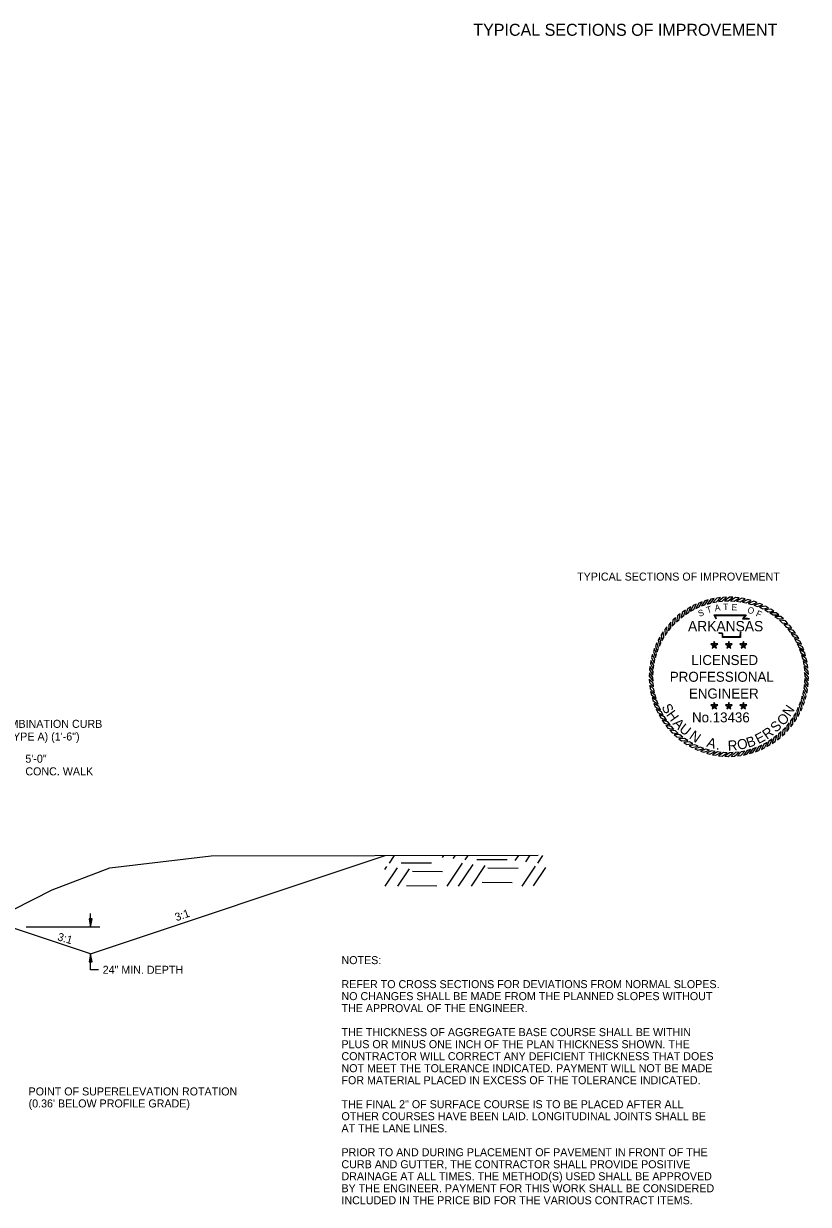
# Model space of a CAD drawing. Extents: x 1001270 to 1003428, y 1840152 to 1842912.
# Drawn here: x 1002369.6 to 1002428.5, y 1842710.7 to 1842799.2 of the extents above; entities that cross this region are included whole.
import ezdxf

# ---------------------------------------------------------------- set-up
doc = ezdxf.new("R2010")
doc.units = 0
for name, color, linetype in [('1', 7, 'Continuous'), ('19', 7, 'Continuous'), ('60', 7, 'Continuous'), ('G-ANNO-SYMB', 7, 'Continuous')]:
    doc.layers.add(name, color=color, linetype=linetype)

msp = doc.modelspace()

# ---------------------------------------------------------------- linework, layer by layer
at = {"layer": '19'}
for p, q in [((1002374.66, 1842729.52), (1002396.746, 1842736.883)), ((1002397.064, 1842736.301), (1002397.455, 1842736.884)), ((1002397.952, 1842736.34), (1002400.212, 1842736.319)), ((1002401.049, 1842736.735), (1002401.155, 1842736.885)), ((1002401.401, 1842734.588), (1002402.553, 1842736.309)), ((1002401.844, 1842736.644), (1002402.01, 1842736.888)), ((1002402.256, 1842734.591), (1002403.348, 1842736.217)), ((1002402.739, 1842736.551), (1002402.965, 1842736.89)), ((1002403.627, 1842736.581), (1002405.888, 1842736.569)), ((1002406.503, 1842736.496), (1002406.765, 1842736.891)), ((1002407.298, 1842736.404), (1002407.63, 1842736.893)), ((1002408.193, 1842736.312), (1002408.574, 1842736.886)), ((1002396.724, 1842735.833), (1002396.878, 1842736.059)), ((1002396.746, 1842734.585), (1002397.673, 1842735.967)), ((1002397.702, 1842734.587), (1002398.568, 1842735.875)), ((1002398.792, 1842735.711), (1002401.052, 1842735.69)), ((1002403.211, 1842734.593), (1002404.243, 1842736.125)), ((1002404.457, 1842735.952), (1002406.728, 1842735.94)), ((1002407.011, 1842734.594), (1002408.008, 1842736.07)), ((1002407.866, 1842734.596), (1002408.802, 1842735.978)), ((1002398.34, 1842734.632), (1002400.61, 1842734.619)), ((1002404.015, 1842734.882), (1002406.275, 1842734.861)), ((1002374.765, 1842732.121), (1002374.555, 1842732.121)), ((1002374.555, 1842732.121), (1002374.66, 1842731.521)), ((1002374.605, 1842732.121), (1002374.645, 1842731.681)), ((1002374.66, 1842731.521), (1002374.66, 1842732.524)), ((1002374.66, 1842731.521), (1002374.765, 1842732.121)), ((1002374.675, 1842731.681), (1002374.71, 1842732.121)), ((1002374.66, 1842729.52), (1002368.658, 1842731.521)), ((1002375.345, 1842731.521), (1002369.828, 1842731.521)), ((1002374.66, 1842729.521), (1002374.555, 1842728.921)), ((1002374.645, 1842729.361), (1002374.61, 1842728.921)), ((1002374.765, 1842728.921), (1002374.66, 1842729.521)), ((1002374.66, 1842728.315), (1002374.66, 1842729.521)), ((1002374.715, 1842728.921), (1002374.675, 1842729.361)), ((1002374.555, 1842728.921), (1002374.765, 1842728.921)), ((1002375.26, 1842728.315), (1002374.66, 1842728.315))]:
    msp.add_line(p, q, dxfattribs=at)
for points in [[(1002303.53, 1842725.695), (1002314.536, 1842725.309), (1002319.13, 1842725.395), (1002322.097, 1842725.42), (1002329.443, 1842725.784), (1002339.767, 1842726.85), (1002355.933, 1842728.051), (1002361.755, 1842730.492), (1002365.939, 1842731.369), (1002371.785, 1842734.304), (1002376.097, 1842735.953), (1002383.698, 1842736.854)], [(1002383.698, 1842736.854), (1002408.216, 1842736.907)]]:
    msp.add_lwpolyline(points, dxfattribs=at)
at = {"layer": 'G-ANNO-SYMB'}
for points in [[(1002420.078, 1842755.72), (1002419.846, 1842755.611), (1002419.653, 1842755.196), (1002419.896, 1842755.33)], [(1002420.513, 1842755.895), (1002420.273, 1842755.804), (1002420.048, 1842755.406), (1002420.3, 1842755.52)], [(1002420.96, 1842756.035), (1002420.714, 1842755.963), (1002420.458, 1842755.584), (1002420.719, 1842755.678)], [(1002421.416, 1842756.14), (1002421.165, 1842756.087), (1002420.881, 1842755.729), (1002421.148, 1842755.802)], [(1002421.88, 1842756.208), (1002421.625, 1842756.175), (1002421.314, 1842755.841), (1002421.586, 1842755.893)], [(1002422.347, 1842756.24), (1002422.091, 1842756.227), (1002421.754, 1842755.918), (1002422.029, 1842755.948)], [(1002422.816, 1842756.235), (1002422.559, 1842756.242), (1002422.199, 1842755.96), (1002422.476, 1842755.969)], [(1002423.282, 1842756.193), (1002423.027, 1842756.22), (1002422.646, 1842755.968), (1002422.923, 1842755.955)], [(1002423.744, 1842756.115), (1002423.492, 1842756.162), (1002423.092, 1842755.94), (1002423.367, 1842755.906)], [(1002424.198, 1842756), (1002423.951, 1842756.067), (1002423.535, 1842755.878), (1002423.806, 1842755.822)], [(1002424.642, 1842755.851), (1002424.401, 1842755.937), (1002423.971, 1842755.781), (1002424.237, 1842755.704)], [(1002425.073, 1842755.667), (1002424.839, 1842755.772), (1002424.398, 1842755.65), (1002424.658, 1842755.552)], [(1002418.874, 1842755.001), (1002418.675, 1842754.84), (1002418.584, 1842754.391), (1002418.789, 1842754.578)], [(1002419.256, 1842755.272), (1002419.045, 1842755.127), (1002418.919, 1842754.687), (1002419.138, 1842754.857)], [(1002419.658, 1842755.512), (1002419.436, 1842755.385), (1002419.276, 1842754.956), (1002419.507, 1842755.108)], [(1002425.488, 1842755.45), (1002425.263, 1842755.573), (1002424.814, 1842755.486), (1002425.065, 1842755.368)], [(1002425.885, 1842755.201), (1002425.67, 1842755.341), (1002425.216, 1842755.289), (1002425.457, 1842755.152)], [(1002426.261, 1842754.922), (1002426.058, 1842755.078), (1002425.601, 1842755.062), (1002425.83, 1842754.907)], [(1002426.614, 1842754.614), (1002426.424, 1842754.786), (1002425.967, 1842754.806), (1002426.183, 1842754.632)], [(1002417.872, 1842754.02), (1002417.716, 1842753.816), (1002417.732, 1842753.359), (1002417.887, 1842753.589)], [(1002418.18, 1842754.372), (1002418.008, 1842754.182), (1002417.988, 1842753.725), (1002418.161, 1842753.942)], [(1002418.515, 1842754.7), (1002418.329, 1842754.524), (1002418.273, 1842754.07), (1002418.462, 1842754.272)], [(1002426.942, 1842754.279), (1002426.765, 1842754.465), (1002426.312, 1842754.521), (1002426.514, 1842754.331)], [(1002427.242, 1842753.919), (1002427.081, 1842754.119), (1002426.633, 1842754.21), (1002426.82, 1842754.005)], [(1002417.344, 1842753.247), (1002417.221, 1842753.022), (1002417.308, 1842752.573), (1002417.426, 1842752.823)], [(1002417.593, 1842753.643), (1002417.453, 1842753.429), (1002417.504, 1842752.974), (1002417.642, 1842753.215)], [(1002427.513, 1842753.537), (1002427.368, 1842753.749), (1002426.929, 1842753.875), (1002427.099, 1842753.656)], [(1002427.754, 1842753.135), (1002427.626, 1842753.358), (1002427.198, 1842753.518), (1002427.35, 1842753.286)], [(1002427.962, 1842752.716), (1002427.852, 1842752.948), (1002427.438, 1842753.141), (1002427.571, 1842752.898)], [(1002416.943, 1842752.401), (1002416.857, 1842752.159), (1002417.013, 1842751.729), (1002417.09, 1842751.996)], [(1002417.127, 1842752.832), (1002417.022, 1842752.597), (1002417.144, 1842752.157), (1002417.242, 1842752.416)], [(1002421.427, 1842752.652), (1002421.366, 1842752.736), (1002421.167, 1842752.736), (1002421.328, 1842752.62)], [(1002421.427, 1842752.652), (1002421.328, 1842752.62), (1002421.266, 1842752.431), (1002421.427, 1842752.548)], [(1002421.427, 1842752.652), (1002421.488, 1842752.736), (1002421.427, 1842752.925), (1002421.366, 1842752.736)], [(1002421.427, 1842752.652), (1002421.526, 1842752.62), (1002421.686, 1842752.736), (1002421.488, 1842752.736)], [(1002421.427, 1842752.652), (1002421.427, 1842752.548), (1002421.587, 1842752.431), (1002421.526, 1842752.62)], [(1002422.518, 1842752.652), (1002422.456, 1842752.736), (1002422.258, 1842752.736), (1002422.419, 1842752.62)], [(1002422.518, 1842752.652), (1002422.419, 1842752.62), (1002422.357, 1842752.431), (1002422.518, 1842752.548)], [(1002422.518, 1842752.652), (1002422.579, 1842752.736), (1002422.518, 1842752.925), (1002422.456, 1842752.736)], [(1002422.518, 1842752.652), (1002422.617, 1842752.62), (1002422.777, 1842752.736), (1002422.579, 1842752.736)], [(1002422.518, 1842752.652), (1002422.518, 1842752.548), (1002422.678, 1842752.431), (1002422.617, 1842752.62)], [(1002423.609, 1842752.652), (1002423.547, 1842752.736), (1002423.349, 1842752.736), (1002423.51, 1842752.62)], [(1002423.609, 1842752.652), (1002423.51, 1842752.62), (1002423.448, 1842752.431), (1002423.609, 1842752.548)], [(1002423.609, 1842752.652), (1002423.67, 1842752.736), (1002423.609, 1842752.925), (1002423.547, 1842752.736)], [(1002423.609, 1842752.652), (1002423.708, 1842752.62), (1002423.868, 1842752.736), (1002423.67, 1842752.736)], [(1002423.609, 1842752.652), (1002423.609, 1842752.548), (1002423.769, 1842752.431), (1002423.708, 1842752.62)], [(1002428.137, 1842752.281), (1002428.045, 1842752.521), (1002427.647, 1842752.746), (1002427.761, 1842752.493)], [(1002428.277, 1842751.834), (1002428.204, 1842752.08), (1002427.825, 1842752.336), (1002427.919, 1842752.075)], [(1002416.679, 1842751.503), (1002416.632, 1842751.25), (1002416.854, 1842750.85), (1002416.888, 1842751.125)], [(1002416.793, 1842751.957), (1002416.726, 1842751.709), (1002416.916, 1842751.293), (1002416.972, 1842751.565)], [(1002428.381, 1842751.377), (1002428.328, 1842751.629), (1002427.97, 1842751.913), (1002428.044, 1842751.646)], [(1002428.449, 1842750.914), (1002428.417, 1842751.168), (1002428.082, 1842751.48), (1002428.134, 1842751.208)], [(1002416.559, 1842750.574), (1002416.552, 1842750.318), (1002416.833, 1842749.957), (1002416.825, 1842750.234)], [(1002416.601, 1842751.041), (1002416.574, 1842750.786), (1002416.826, 1842750.404), (1002416.839, 1842750.681)], [(1002428.481, 1842750.447), (1002428.468, 1842750.703), (1002428.159, 1842751.04), (1002428.19, 1842750.765)], [(1002428.476, 1842749.978), (1002428.483, 1842750.235), (1002428.202, 1842750.595), (1002428.211, 1842750.318)], [(1002416.554, 1842750.106), (1002416.567, 1842749.849), (1002416.876, 1842749.512), (1002416.845, 1842749.788)], [(1002416.586, 1842749.638), (1002416.619, 1842749.384), (1002416.953, 1842749.072), (1002416.901, 1842749.344)], [(1002428.356, 1842749.05), (1002428.404, 1842749.302), (1002428.182, 1842749.702), (1002428.147, 1842749.427)], [(1002428.434, 1842749.512), (1002428.462, 1842749.767), (1002428.209, 1842750.148), (1002428.196, 1842749.871)], [(1002416.654, 1842749.175), (1002416.707, 1842748.924), (1002417.065, 1842748.639), (1002416.992, 1842748.906)], [(1002416.759, 1842748.718), (1002416.831, 1842748.472), (1002417.21, 1842748.216), (1002417.116, 1842748.477)], [(1002428.092, 1842748.152), (1002428.179, 1842748.393), (1002428.022, 1842748.823), (1002427.945, 1842748.557)], [(1002428.242, 1842748.596), (1002428.309, 1842748.843), (1002428.119, 1842749.259), (1002428.063, 1842748.988)], [(1002416.899, 1842748.271), (1002416.99, 1842748.031), (1002417.388, 1842747.806), (1002417.274, 1842748.059)], [(1002417.073, 1842747.837), (1002417.183, 1842747.605), (1002417.598, 1842747.411), (1002417.464, 1842747.654)], [(1002421.427, 1842748.084), (1002421.366, 1842748.168), (1002421.167, 1842748.168), (1002421.328, 1842748.051)], [(1002421.427, 1842748.084), (1002421.328, 1842748.051), (1002421.266, 1842747.863), (1002421.427, 1842747.979)], [(1002421.427, 1842748.084), (1002421.488, 1842748.168), (1002421.427, 1842748.356), (1002421.366, 1842748.168)], [(1002421.427, 1842748.084), (1002421.526, 1842748.051), (1002421.686, 1842748.168), (1002421.488, 1842748.168)], [(1002421.427, 1842748.084), (1002421.427, 1842747.979), (1002421.587, 1842747.863), (1002421.526, 1842748.051)], [(1002422.518, 1842748.084), (1002422.456, 1842748.168), (1002422.258, 1842748.168), (1002422.419, 1842748.051)], [(1002422.518, 1842748.084), (1002422.419, 1842748.051), (1002422.357, 1842747.863), (1002422.518, 1842747.979)], [(1002422.518, 1842748.084), (1002422.579, 1842748.168), (1002422.518, 1842748.356), (1002422.456, 1842748.168)], [(1002422.518, 1842748.084), (1002422.617, 1842748.051), (1002422.777, 1842748.168), (1002422.579, 1842748.168)], [(1002422.518, 1842748.084), (1002422.518, 1842747.979), (1002422.678, 1842747.863), (1002422.617, 1842748.051)], [(1002423.609, 1842748.084), (1002423.547, 1842748.168), (1002423.349, 1842748.168), (1002423.51, 1842748.051)], [(1002423.609, 1842748.084), (1002423.51, 1842748.051), (1002423.448, 1842747.863), (1002423.609, 1842747.979)], [(1002423.609, 1842748.084), (1002423.67, 1842748.168), (1002423.609, 1842748.356), (1002423.547, 1842748.168)], [(1002423.609, 1842748.084), (1002423.708, 1842748.051), (1002423.868, 1842748.168), (1002423.67, 1842748.168)], [(1002423.609, 1842748.084), (1002423.609, 1842747.979), (1002423.769, 1842747.863), (1002423.708, 1842748.051)], [(1002427.691, 1842747.306), (1002427.814, 1842747.531), (1002427.727, 1842747.98), (1002427.609, 1842747.729)], [(1002427.909, 1842747.721), (1002428.013, 1842747.955), (1002427.891, 1842748.395), (1002427.793, 1842748.136)], [(1002417.282, 1842747.417), (1002417.409, 1842747.194), (1002417.838, 1842747.034), (1002417.685, 1842747.266)], [(1002417.522, 1842747.015), (1002417.667, 1842746.803), (1002418.106, 1842746.677), (1002417.936, 1842746.896)], [(1002427.163, 1842746.533), (1002427.32, 1842746.736), (1002427.304, 1842747.193), (1002427.148, 1842746.964)], [(1002427.442, 1842746.909), (1002427.583, 1842747.124), (1002427.531, 1842747.578), (1002427.394, 1842747.337)], [(1002417.793, 1842746.633), (1002417.954, 1842746.433), (1002418.402, 1842746.342), (1002418.216, 1842746.547)], [(1002418.094, 1842746.274), (1002418.27, 1842746.087), (1002418.724, 1842746.031), (1002418.522, 1842746.221)], [(1002426.161, 1842745.552), (1002426.361, 1842745.713), (1002426.452, 1842746.161), (1002426.247, 1842745.974)], [(1002426.52, 1842745.852), (1002426.707, 1842746.028), (1002426.763, 1842746.482), (1002426.573, 1842746.28)], [(1002426.855, 1842746.18), (1002427.027, 1842746.37), (1002427.047, 1842746.827), (1002426.874, 1842746.611)], [(1002418.421, 1842745.939), (1002418.612, 1842745.767), (1002419.069, 1842745.747), (1002418.852, 1842745.92)], [(1002418.774, 1842745.631), (1002418.978, 1842745.474), (1002419.435, 1842745.49), (1002419.205, 1842745.646)], [(1002419.15, 1842745.351), (1002419.365, 1842745.211), (1002419.82, 1842745.263), (1002419.579, 1842745.4)], [(1002419.547, 1842745.102), (1002419.772, 1842744.979), (1002420.221, 1842745.067), (1002419.97, 1842745.185)], [(1002424.523, 1842744.657), (1002424.762, 1842744.749), (1002424.988, 1842745.147), (1002424.735, 1842745.032)], [(1002424.957, 1842744.832), (1002425.189, 1842744.942), (1002425.382, 1842745.356), (1002425.14, 1842745.223)], [(1002425.377, 1842745.04), (1002425.599, 1842745.168), (1002425.76, 1842745.596), (1002425.528, 1842745.444)], [(1002425.779, 1842745.281), (1002425.991, 1842745.425), (1002426.117, 1842745.865), (1002425.898, 1842745.695)], [(1002419.962, 1842744.885), (1002420.196, 1842744.78), (1002420.637, 1842744.903), (1002420.378, 1842745)], [(1002420.393, 1842744.701), (1002420.635, 1842744.615), (1002421.064, 1842744.772), (1002420.798, 1842744.849)], [(1002420.837, 1842744.552), (1002421.085, 1842744.485), (1002421.501, 1842744.675), (1002421.229, 1842744.731)], [(1002421.291, 1842744.438), (1002421.543, 1842744.39), (1002421.943, 1842744.612), (1002421.668, 1842744.647)], [(1002421.753, 1842744.359), (1002422.008, 1842744.332), (1002422.39, 1842744.584), (1002422.113, 1842744.597)], [(1002422.22, 1842744.318), (1002422.476, 1842744.31), (1002422.837, 1842744.592), (1002422.56, 1842744.583)], [(1002422.688, 1842744.313), (1002422.944, 1842744.326), (1002423.282, 1842744.634), (1002423.006, 1842744.604)], [(1002423.156, 1842744.344), (1002423.41, 1842744.377), (1002423.722, 1842744.712), (1002423.45, 1842744.66)], [(1002423.619, 1842744.413), (1002423.87, 1842744.466), (1002424.155, 1842744.823), (1002423.887, 1842744.75)], [(1002424.076, 1842744.517), (1002424.322, 1842744.59), (1002424.577, 1842744.969), (1002424.317, 1842744.875)]]:
    msp.add_lwpolyline(points, close=True, dxfattribs=at)
for points in [[(1002421.562, 1842754.606), (1002421.423, 1842754.907), (1002423.829, 1842754.909), (1002423.628, 1842754.656), (1002423.792, 1842754.658), (1002423.928, 1842754.66), (1002424.065, 1842754.645)], [(1002421.596, 1842754.622), (1002421.482, 1842754.869), (1002423.75, 1842754.871), (1002423.548, 1842754.617), (1002423.792, 1842754.62), (1002423.926, 1842754.622), (1002424.06, 1842754.607)], [(1002423.45, 1842753.598), (1002423.409, 1842753.564), (1002423.395, 1842753.514), (1002423.382, 1842753.39), (1002423.382, 1842753.223), (1002422.038, 1842753.223), (1002422.038, 1842753.448), (1002422.038, 1842753.498), (1002421.984, 1842753.514), (1002421.793, 1842753.514), (1002421.759, 1842753.566)], [(1002423.426, 1842753.627), (1002423.375, 1842753.586), (1002423.358, 1842753.522), (1002423.344, 1842753.392), (1002423.344, 1842753.261), (1002422.077, 1842753.261), (1002422.077, 1842753.448), (1002422.077, 1842753.526), (1002421.99, 1842753.553), (1002421.813, 1842753.553), (1002421.791, 1842753.587)]]:
    msp.add_lwpolyline(points, dxfattribs=at)

# ---------------------------------------------------------------- texts
at = {"layer": '1'}
msp.add_text('TYPICAL SECTIONS OF IMPROVEMENT', height=0.6, dxfattribs=at).set_placement((1002411.138, 1842757.485))
at = {"layer": '19'}
for s, rotation, p in [('CONCRETE COMBINATION CURB', 360, (1002362.649, 1842746.449)), ('AND GUTTER (TYPE A) (1\'-6")', 360, (1002362.649, 1842745.499)), ('5\'-0"', 360, (1002369.763, 1842743.837)), ('CONC. WALK', 360, (1002369.763, 1842742.887)), ('3:1', 19.50574, (1002381.095, 1842731.945)), ('3:1', 343.76133, (1002372.127, 1842730.535)), ('POINT OF SUPERELEVATION ROTATION', 359.99538, (1002370.005, 1842718.897)), ("(0.36' BELOW PROFILE GRADE)", 359.99538, (1002370.005, 1842717.997))]:
    msp.add_text(s, height=0.6, rotation=rotation, dxfattribs=at).set_placement(p)
for s, p in [('NOTES:', (1002393.468, 1842728.739)), ('24" MIN. DEPTH', (1002375.56, 1842728.015)), ('REFER TO CROSS SECTIONS FOR DEVIATIONS FROM NORMAL SLOPES.', (1002393.468, 1842726.939)), ('NO CHANGES SHALL BE MADE FROM THE PLANNED SLOPES WITHOUT', (1002393.468, 1842726.039)), ('THE APPROVAL OF THE ENGINEER.', (1002393.468, 1842725.139)), ('THE THICKNESS OF AGGREGATE BASE COURSE SHALL BE WITHIN', (1002393.468, 1842723.339)), ('PLUS OR MINUS ONE INCH OF THE PLAN THICKNESS SHOWN. THE', (1002393.468, 1842722.439)), ('CONTRACTOR WILL CORRECT ANY DEFICIENT THICKNESS THAT DOES', (1002393.468, 1842721.539)), ('NOT MEET THE TOLERANCE INDICATED. PAYMENT WILL NOT BE MADE', (1002393.468, 1842720.639)), ('FOR MATERIAL PLACED IN EXCESS OF THE TOLERANCE INDICATED.', (1002393.468, 1842719.739)), ('THE FINAL 2" OF SURFACE COURSE IS TO BE PLACED AFTER ALL', (1002393.468, 1842717.939)), ('OTHER COURSES HAVE BEEN LAID. LONGITUDINAL JOINTS SHALL BE', (1002393.468, 1842717.039)), ('AT THE LANE LINES.', (1002393.468, 1842716.139)), ('PRIOR TO AND DURING PLACEMENT OF PAVEMENT IN FRONT OF THE', (1002393.468, 1842714.339)), ('CURB AND GUTTER, THE CONTRACTOR SHALL PROVIDE POSITIVE', (1002393.468, 1842713.439)), ('DRAINAGE AT ALL TIMES. THE METHOD(S) USED SHALL BE APPROVED', (1002393.468, 1842712.539)), ('BY THE ENGINEER. PAYMENT FOR THIS WORK SHALL BE CONSIDERED', (1002393.468, 1842711.639)), ('INCLUDED IN THE PRICE BID FOR THE VARIOUS CONTRACT ITEMS.', (1002393.468, 1842710.739))]:
    msp.add_text(s, height=0.6, dxfattribs=at).set_placement(p)
at = {"layer": '60'}
msp.add_text('TYPICAL SECTIONS OF IMPROVEMENT', height=0.9, dxfattribs=at).set_placement((1002403.354, 1842798.319))
at = {"layer": 'G-ANNO-SYMB'}
for s, height, rotation, p in [('A', 0.475, 8.67877, (1002421.489, 1842755.185)), ('T', 0.475, 1.47887, (1002422.102, 1842755.28)), ('E', 0.475, 356.67203, (1002422.709, 1842755.266)), ('S', 0.475, 19.77256, (1002420.309, 1842754.764)), ('T', 0.475, 16.90148, (1002420.912, 1842755.035)), ('O', 0.475, 341.2218, (1002423.862, 1842755.103)), ('F', 0.475, 335.36282, (1002424.501, 1842754.853)), ('ARKANSAS', 0.7747, 360, (1002419.456, 1842753.684)), ('LICENSED', 0.75, 360, (1002419.696, 1842751.155)), ('PROFESSIONAL', 0.75, 360, (1002418.089, 1842749.901)), ('ENGINEER', 0.75, 360, (1002419.518, 1842748.647)), ('S', 0.75, 298.16364, (1002417.45, 1842748.016)), ('H', 0.75, 305.61905, (1002417.792, 1842747.429)), ('N', 0.75, 56.10067, (1002427.092, 1842747.233)), ('A', 0.75, 313.44722, (1002418.268, 1842746.744)), ('No.13436', 0.747, 360, (1002419.754, 1842746.859)), ('S', 0.75, 43.48784, (1002426.055, 1842746.06)), ('O', 0.75, 44.77573, (1002426.571, 1842746.557)), ('U', 0.75, 320.90262, (1002418.735, 1842746.255)), ('N', 0.75, 324.93262, (1002419.491, 1842745.696)), ('E', 0.75, 27.83149, (1002424.732, 1842745.218)), ('R', 0.75, 35.65967, (1002425.366, 1842745.55)), ('A', 0.75, 343.09908, (1002420.799, 1842745.053)), ('R', 0.75, 3.22866, (1002422.455, 1842744.739)), ('O', 0.75, 11.42961, (1002423.223, 1842744.788)), ('B', 0.75, 18.88501, (1002423.974, 1842744.947)), ('.', 0.75, 351.30002, (1002421.536, 1842744.834))]:
    msp.add_text(s, height=height, rotation=rotation, dxfattribs=at).set_placement(p)

doc.saveas('drawing.dxf')
